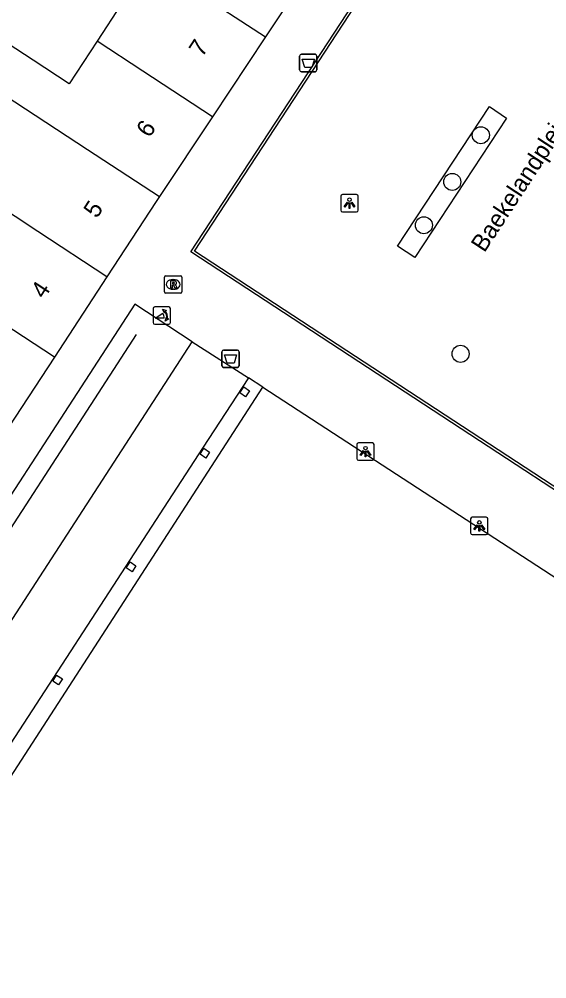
# Model space of a CAD drawing. Extents: x 159280 to 160375, y 384531 to 385872.
# Drawn here: x 160207.2 to 160237.5, y 384771 to 384826.1 of the extents above; entities that cross this region are included whole.
import ezdxf

# ---------------------------------------------------------------- set-up
doc = ezdxf.new("R2010")
doc.units = 0
for name, color, linetype in [('IMGEO_Afvalbak', 7, 'Continuous'), ('IMGEO_Boom', 7, 'Continuous'), ('IMGEO_Lichtpunt', 7, 'Continuous'), ('IMGEO_Lijnafwatering', 7, 'Continuous'), ('IMGEO_Openbare_ruimte_label', 7, 'Continuous'), ('IMGEO_Pand', 7, 'Continuous'), ('IMGEO_Pand_nummerreeks', 7, 'Continuous'), ('IMGEO_Poller', 7, 'Continuous'), ('IMGEO_Rijbaan_lokaal_open', 7, 'Continuous'), ('IMGEO_Rioolput', 7, 'Continuous'), ('IMGEO_Voetpad_open', 7, 'Continuous')]:
    doc.layers.add(name, color=color, linetype=linetype)

msp = doc.modelspace()

# ---------------------------------------------------------------- linework, layer by layer
at = {"layer": 'IMGEO_Afvalbak'}
for p, q in [((160223.288, 384823.173), (160223.288, 384823.973)), ((160223.288, 384823.973), (160223.288, 384823.173)), ((160223.388, 384824.073), (160224.178, 384824.073)), ((160224.178, 384824.073), (160223.388, 384824.073)), ((160224.278, 384823.973), (160224.278, 384823.173)), ((160224.278, 384823.173), (160224.278, 384823.973)), ((160224.178, 384823.073), (160223.388, 384823.073)), ((160223.388, 384823.073), (160224.178, 384823.073)), ((160218.924, 384807.093), (160219.714, 384807.093)), ((160219.714, 384807.093), (160218.924, 384807.093)), ((160218.824, 384806.193), (160218.824, 384806.993)), ((160218.824, 384806.993), (160218.824, 384806.193)), ((160219.814, 384806.993), (160219.814, 384806.193)), ((160219.814, 384806.193), (160219.814, 384806.993)), ((160219.714, 384806.093), (160218.924, 384806.093)), ((160218.924, 384806.093), (160219.714, 384806.093))]:
    msp.add_line(p, q, dxfattribs=at)
for points in [[(160223.431, 384823.787), (160224.135, 384823.787), (160223.986, 384823.317), (160223.58, 384823.317), (160223.431, 384823.787)], [(160218.967, 384806.807), (160219.671, 384806.807), (160219.522, 384806.337), (160219.116, 384806.337), (160218.967, 384806.807)]]:
    msp.add_lwpolyline(points, dxfattribs=at)
for centre, start, end in [((160223.388, 384823.973), 90, 180), ((160223.388, 384823.973), 90, 180), ((160224.178, 384823.973), 0, 90), ((160224.178, 384823.973), 360, 90), ((160223.388, 384823.173), 180, 270), ((160223.388, 384823.173), 180, 270), ((160224.178, 384823.173), 270, 0), ((160224.178, 384823.173), 270, 0), ((160218.924, 384806.993), 90, 180), ((160218.924, 384806.993), 90, 180), ((160219.714, 384806.993), 0, 90), ((160219.714, 384806.993), 360, 90), ((160218.924, 384806.193), 180, 270), ((160218.924, 384806.193), 180, 270), ((160219.714, 384806.193), 270, 0), ((160219.714, 384806.193), 270, 0)]:
    msp.add_arc(centre, 0.1, start, end, dxfattribs=at)
at = {"layer": 'IMGEO_Boom'}
for centre in [(160233.703, 384819.429), (160232.063, 384816.745), (160230.429, 384814.257), (160232.539, 384806.874)]:
    msp.add_circle(centre, 0.489, dxfattribs=at)
at = {"layer": 'IMGEO_Lichtpunt'}
for p, q in [((160225.659, 384815.926), (160225.659, 384815.119)), ((160225.659, 384815.926), (160225.659, 384815.119)), ((160226.561, 384816.021), (160225.753, 384816.021)), ((160226.561, 384816.021), (160225.753, 384816.021)), ((160226.655, 384815.119), (160226.655, 384815.926)), ((160226.655, 384815.119), (160226.655, 384815.926)), ((160225.753, 384815.025), (160226.561, 384815.025)), ((160225.753, 384815.025), (160226.561, 384815.025)), ((160226.573, 384801.663), (160226.573, 384800.856)), ((160226.573, 384801.663), (160226.573, 384800.856)), ((160227.475, 384801.758), (160226.667, 384801.758)), ((160227.475, 384801.758), (160226.667, 384801.758)), ((160227.569, 384800.856), (160227.569, 384801.663)), ((160227.569, 384800.856), (160227.569, 384801.663)), ((160226.667, 384800.762), (160227.475, 384800.762)), ((160226.667, 384800.762), (160227.475, 384800.762)), ((160233.115, 384797.398), (160233.115, 384796.591)), ((160233.115, 384797.398), (160233.115, 384796.591)), ((160234.017, 384797.493), (160233.209, 384797.493)), ((160234.017, 384797.493), (160233.209, 384797.493)), ((160234.111, 384796.591), (160234.111, 384797.398)), ((160234.111, 384796.591), (160234.111, 384797.398)), ((160233.209, 384796.497), (160234.017, 384796.497)), ((160233.209, 384796.497), (160234.017, 384796.497))]:
    msp.add_line(p, q, dxfattribs=at)
for points in [[(160226.033, 384815.59), (160226.072, 384815.562), (160225.884, 384815.3), (160225.846, 384815.327), (160226.033, 384815.59)], [(160226.135, 384815.542), (160226.182, 384815.542), (160226.182, 384815.22), (160226.135, 384815.22), (160226.135, 384815.542)], [(160226.245, 384815.562), (160226.283, 384815.589), (160226.47, 384815.327), (160226.431, 384815.299), (160226.245, 384815.562)], [(160226.947, 384801.327), (160226.986, 384801.299), (160226.798, 384801.037), (160226.76, 384801.064), (160226.947, 384801.327)], [(160227.049, 384801.279), (160227.096, 384801.279), (160227.096, 384800.957), (160227.049, 384800.957), (160227.049, 384801.279)], [(160227.159, 384801.299), (160227.197, 384801.326), (160227.384, 384801.064), (160227.345, 384801.036), (160227.159, 384801.299)], [(160233.489, 384797.062), (160233.528, 384797.034), (160233.34, 384796.772), (160233.302, 384796.799), (160233.489, 384797.062)], [(160233.591, 384797.014), (160233.638, 384797.014), (160233.638, 384796.692), (160233.591, 384796.692), (160233.591, 384797.014)], [(160233.701, 384797.034), (160233.739, 384797.061), (160233.926, 384796.799), (160233.887, 384796.771), (160233.701, 384797.034)]]:
    msp.add_lwpolyline(points, dxfattribs=at)
for centre in [(160226.158, 384815.724), (160227.072, 384801.461), (160233.614, 384797.196)]:
    msp.add_circle(centre, 0.0994, dxfattribs=at)
for centre, start, end in [((160225.753, 384815.926), 90, 180), ((160225.753, 384815.926), 90, 180), ((160226.561, 384815.926), 0, 90), ((160226.561, 384815.926), 0, 90), ((160225.753, 384815.119), 180, 270), ((160225.753, 384815.119), 180, 270), ((160226.561, 384815.119), 270, 0), ((160226.561, 384815.119), 270, 360), ((160226.667, 384801.663), 90, 180), ((160226.667, 384801.663), 90, 180), ((160227.475, 384801.663), 0, 90), ((160227.475, 384801.663), 0, 90), ((160226.667, 384800.856), 180, 270), ((160226.667, 384800.856), 180, 270), ((160227.475, 384800.856), 270, 0), ((160227.475, 384800.856), 270, 360), ((160233.209, 384797.398), 90, 180), ((160233.209, 384797.398), 90, 180), ((160234.017, 384797.398), 0, 90), ((160234.017, 384797.398), 0, 90), ((160233.209, 384796.591), 180, 270), ((160233.209, 384796.591), 180, 270), ((160234.017, 384796.591), 270, 0), ((160234.017, 384796.591), 270, 360)]:
    msp.add_arc(centre, 0.0946, start, end, dxfattribs=at)
at = {"layer": 'IMGEO_Lijnafwatering'}
for points in [[(160217.038, 384812.724), (160227.894, 384829.307)], [(160233.63, 384801.882), (160217.038, 384812.724)], [(160202.723, 384790.751), (160213.92, 384807.98)], [(160246.662, 384808.109), (160239.89, 384797.791), (160233.63, 384801.882)]]:
    msp.add_lwpolyline(points, dxfattribs=at)
at = {"layer": 'IMGEO_Pand'}
for points in [[(160212.423, 384830.595), (160212.568, 384830.817), (160217.141, 384827.823), (160221.332, 384825.078)], [(160212.423, 384830.595), (160210.954, 384828.351), (160213.057, 384826.974), (160211.654, 384824.831)], [(160224.38, 384829.668), (160221.332, 384825.078)], [(160211.654, 384824.831), (160210.046, 384822.375), (160207.969, 384823.735), (160203.527, 384826.631)], [(160218.284, 384820.489), (160214.277, 384823.113), (160211.654, 384824.831)], [(160221.332, 384825.078), (160218.284, 384820.489)], [(160202.123, 384824.487), (160211.105, 384818.605), (160215.236, 384815.9)], [(160218.284, 384820.489), (160215.236, 384815.9)], [(160215.236, 384815.9), (160215.051, 384815.622), (160212.216, 384811.292)], [(160212.216, 384811.292), (160208.241, 384813.895), (160205.618, 384815.613)], [(160209.199, 384806.683), (160205.068, 384809.387), (160200.537, 384812.378)], [(160212.216, 384811.292), (160209.199, 384806.683)], [(160209.199, 384806.683), (160206.181, 384802.072)], [(160202.968, 384776.901), (160205.594, 384780.946), (160221.181, 384804.965)], [(160219.861, 384804.64), (160220.082, 384804.981), (160220.408, 384804.74), (160220.187, 384804.4), (160219.861, 384804.64)], [(160221.181, 384804.965), (160240.538, 384792.365)], [(160217.573, 384801.12), (160217.794, 384801.461), (160218.119, 384801.219), (160217.898, 384800.879), (160217.573, 384801.12)], [(160213.323, 384794.582), (160213.544, 384794.922), (160213.877, 384794.692), (160213.657, 384794.353), (160213.323, 384794.582)], [(160209.32, 384788.424), (160209.66, 384788.204), (160209.439, 384787.864), (160209.1, 384788.085), (160209.32, 384788.424)]]:
    msp.add_lwpolyline(points, dxfattribs=at)
at = {"layer": 'IMGEO_Poller'}
for p, q in [((160214.869, 384809.476), (160214.869, 384808.669)), ((160214.869, 384809.476), (160214.869, 384808.669)), ((160215.771, 384809.571), (160214.963, 384809.571)), ((160215.771, 384809.571), (160214.963, 384809.571)), ((160215.865, 384808.669), (160215.865, 384809.476)), ((160215.865, 384808.669), (160215.865, 384809.476)), ((160214.963, 384808.574), (160215.771, 384808.574)), ((160214.963, 384808.574), (160215.771, 384808.574))]:
    msp.add_line(p, q, dxfattribs=at)
for points in [[(160215.548, 384809.3), (160215.536, 384809.227), (160215.411, 384809.432)], [(160215.411, 384809.432), (160215.642, 384809.366), (160215.571, 384809.334)], [(160215.504, 384808.927), (160214.991, 384808.927), (160215.421, 384809.202)], [(160215.564, 384808.755), (160215.63, 384808.986), (160215.66, 384808.918)], [(160215.696, 384808.891), (160215.768, 384808.88), (160215.564, 384808.755)]]:
    msp.add_lwpolyline(points, dxfattribs=at)
for centre, radius, start, end in [((160214.963, 384809.476), 0.0946, 90, 180), ((160214.963, 384809.476), 0.0946, 90, 180), ((160215.19, 384808.987), 0.476, 351.7527, 41.1691), ((160215.19, 384808.987), 0.516, 349.3569, 42.2912), ((160215.771, 384809.476), 0.0946, 0, 90), ((160215.771, 384809.476), 0.0946, 0, 90), ((160215.176, 384808.977), 0.332, 351.3247, 42.4854), ((160214.963, 384808.669), 0.0946, 180, 270), ((160214.963, 384808.669), 0.0946, 180, 270), ((160215.771, 384808.669), 0.0946, 270, 0), ((160215.771, 384808.669), 0.0946, 270, 0)]:
    msp.add_arc(centre, radius, start, end, dxfattribs=at)
at = {"layer": 'IMGEO_Rijbaan_lokaal_open'}
for points in [[(160217.118, 384807.566), (160213.811, 384809.721), (160188.637, 384770.985)], [(160220.353, 384805.504), (160217.707, 384801.448), (160203.233, 384779.212), (160200.053, 384781.275), (160217.118, 384807.566)], [(160221.181, 384804.965), (160220.353, 384805.504)]]:
    msp.add_lwpolyline(points, dxfattribs=at)
at = {"layer": 'IMGEO_Rioolput'}
for p, q in [((160215.523, 384810.433), (160215.523, 384811.285)), ((160215.598, 384811.359), (160216.45, 384811.359)), ((160216.011, 384811.139), (160216.036, 384811.139)), ((160216.524, 384811.285), (160216.524, 384810.433)), ((160216.034, 384810.579), (160216.009, 384810.579)), ((160216.45, 384810.359), (160215.598, 384810.359))]:
    msp.add_line(p, q, dxfattribs=at)
for points in [[(160215.523, 384810.433), (160215.523, 384811.285)], [(160215.598, 384811.359), (160216.45, 384811.359)], [(160216.112, 384811.057), (160215.86, 384811.059), (160215.86, 384810.659)], [(160216.038, 384810.978), (160215.984, 384810.978), (160215.984, 384810.897)], [(160216.524, 384811.285), (160216.524, 384810.433)], [(160215.86, 384810.659), (160215.984, 384810.659), (160215.984, 384810.821), (160215.995, 384810.821)], [(160215.984, 384810.897), (160216.036, 384810.897)], [(160216.042, 384810.792), (160216.113, 384810.659), (160216.253, 384810.659), (160216.188, 384810.785)], [(160216.45, 384810.359), (160215.598, 384810.359)]]:
    msp.add_lwpolyline(points, dxfattribs=at)
for centre, radius, start, end in [((160215.6, 384811.283), 0.0765, 91.552, 178.448), ((160215.6, 384811.283), 0.0765, 91.552, 178.448), ((160216.044, 384810.882), 0.0964, 77.0061, 93.1865), ((160216.058, 384810.939), 0.0378, 276.6634, 79.6772), ((160216.111, 384810.947), 0.109, 350.3612, 89.416), ((160216.448, 384811.283), 0.0765, 1.552, 88.448), ((160216.448, 384811.283), 0.0765, 1.552, 88.448), ((160215.6, 384810.435), 0.0765, 181.552, 268.448), ((160215.6, 384810.435), 0.0765, 181.552, 268.448), ((160215.994, 384810.768), 0.0533, 26.0293, 88.6989), ((160216.02, 384811.086), 0.19, 274.7715, 282.9687), ((160216.109, 384810.947), 0.112, 277.5842, 350.9817), ((160216.093, 384810.732), 0.108, 29.5134, 73.7905), ((160216.448, 384810.435), 0.0765, 271.552, 358.448), ((160216.448, 384810.435), 0.0765, 271.552, 358.448)]:
    msp.add_arc(centre, radius, start, end, dxfattribs=at)
for centre, major_axis, ratio, start_param, end_param in [((160216.01, 384810.859), (-0.387, 0.002), 0.722429, 4.712389, 7.853982), ((160216.035, 384810.859), (-0.39, 0.002), 0.717154, 1.570796, 4.712389)]:
    msp.add_ellipse(centre, major_axis=major_axis, ratio=ratio, start_param=start_param, end_param=end_param, dxfattribs=at)
at = {"layer": 'IMGEO_Voetpad_open'}
for points in [[(160217.246, 384812.767), (160234.695, 384839.421), (160257.312, 384824.609), (160239.847, 384797.998), (160217.246, 384812.767)], [(160229.911, 384812.397), (160228.914, 384813.051), (160234.208, 384821.076), (160235.186, 384820.415), (160229.911, 384812.397)], [(160217.118, 384807.566), (160220.353, 384805.504)]]:
    msp.add_lwpolyline(points, dxfattribs=at)

# ---------------------------------------------------------------- texts
at = {"layer": 'IMGEO_Openbare_ruimte_label'}
msp.add_text('Baekelandplein', height=1, rotation=56.7865, dxfattribs=at).set_placement((160233.907, 384812.643))
at = {"layer": 'IMGEO_Pand_nummerreeks'}
for s, p in [('7', (160217.697, 384823.863)), ('6', (160214.667, 384819.236)), ('5', (160211.637, 384814.609)), ('4', (160208.608, 384809.981))]:
    msp.add_text(s, height=1, rotation=56.784, dxfattribs=at).set_placement(p)

doc.saveas('drawing.dxf')
